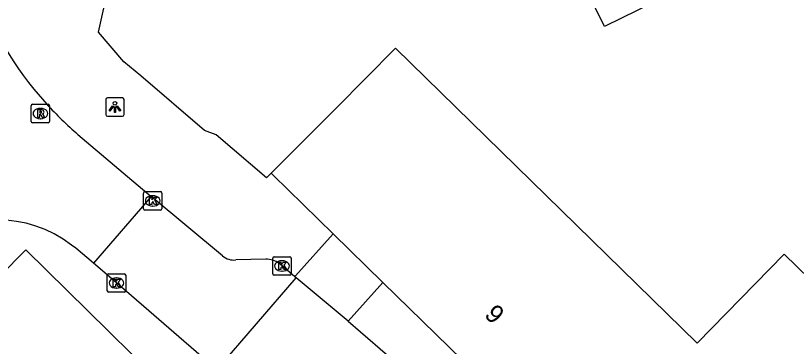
# Model space of a CAD drawing. Extents: x 160379 to 161131, y 383940 to 384849.
# Drawn here: x 160750.86 to 160793.3, y 384752.14 to 384770.1 of the extents above; entities that cross this region are included whole.
import ezdxf

# ---------------------------------------------------------------- set-up
doc = ezdxf.new("R2010")
doc.units = 0
for name, color, linetype in [('IMGEO_Kolk', 7, 'Continuous'), ('IMGEO_Lichtpunt', 7, 'Continuous'), ('IMGEO_Pand', 7, 'Continuous'), ('IMGEO_Pand_nummerreeks', 7, 'Continuous'), ('IMGEO_Rijbaan_lokaal_gesloten', 7, 'Continuous'), ('IMGEO_Rijbaan_lokaal_open', 7, 'Continuous'), ('IMGEO_Rioolput', 7, 'Continuous'), ('IMGEO_Voetpad_open', 7, 'Continuous')]:
    doc.layers.add(name, color=color, linetype=linetype)

msp = doc.modelspace()

# ---------------------------------------------------------------- linework, layer by layer
at = {"layer": 'IMGEO_Kolk'}
for p, q in [((160757.814, 384759.615), (160757.814, 384760.467)), ((160757.889, 384760.541), (160758.741, 384760.541)), ((160758.302, 384760.321), (160758.327, 384760.321)), ((160758.815, 384760.467), (160758.815, 384759.615)), ((160758.325, 384759.761), (160758.3, 384759.761)), ((160758.741, 384759.541), (160757.889, 384759.541)), ((160764.843, 384756.081), (160764.843, 384756.933)), ((160764.918, 384757.007), (160765.77, 384757.007)), ((160765.331, 384756.787), (160765.356, 384756.787)), ((160765.844, 384756.933), (160765.844, 384756.081)), ((160755.845, 384755.156), (160755.845, 384756.008)), ((160755.92, 384756.082), (160756.772, 384756.082)), ((160756.846, 384756.008), (160756.846, 384755.156)), ((160765.77, 384756.007), (160764.918, 384756.007)), ((160765.354, 384756.227), (160765.329, 384756.227)), ((160756.333, 384755.862), (160756.358, 384755.862)), ((160756.356, 384755.302), (160756.331, 384755.302)), ((160756.772, 384755.082), (160755.92, 384755.082))]:
    msp.add_line(p, q, dxfattribs=at)
for points in [[(160757.814, 384759.615), (160757.814, 384760.467)], [(160757.889, 384760.541), (160758.741, 384760.541)], [(160758.135, 384760.241), (160758.258, 384760.241), (160758.258, 384760.09), (160758.388, 384760.241), (160758.552, 384760.241), (160758.406, 384760.09), (160758.559, 384759.841), (160758.407, 384759.841), (160758.322, 384760.005), (160758.258, 384759.938), (160758.258, 384759.841), (160758.135, 384759.841), (160758.135, 384760.241)], [(160758.815, 384760.467), (160758.815, 384759.615)], [(160758.741, 384759.541), (160757.889, 384759.541)], [(160764.843, 384756.081), (160764.843, 384756.933)], [(160764.918, 384757.007), (160765.77, 384757.007)], [(160765.844, 384756.933), (160765.844, 384756.081)], [(160765.164, 384756.707), (160765.287, 384756.707), (160765.287, 384756.556), (160765.417, 384756.707), (160765.581, 384756.707), (160765.435, 384756.556), (160765.588, 384756.307), (160765.436, 384756.307), (160765.351, 384756.471), (160765.287, 384756.404), (160765.287, 384756.307), (160765.164, 384756.307), (160765.164, 384756.707)], [(160755.845, 384755.156), (160755.845, 384756.008)], [(160755.92, 384756.082), (160756.772, 384756.082)], [(160756.846, 384756.008), (160756.846, 384755.156)], [(160765.77, 384756.007), (160764.918, 384756.007)], [(160756.166, 384755.782), (160756.289, 384755.782), (160756.289, 384755.631), (160756.419, 384755.782), (160756.583, 384755.782), (160756.437, 384755.631), (160756.59, 384755.382), (160756.438, 384755.382), (160756.353, 384755.546), (160756.289, 384755.479), (160756.289, 384755.382), (160756.166, 384755.382), (160756.166, 384755.782)], [(160756.772, 384755.082), (160755.92, 384755.082)]]:
    msp.add_lwpolyline(points, dxfattribs=at)
for centre, start, end in [((160757.891, 384760.465), 91.552, 178.448), ((160757.891, 384760.465), 91.552, 178.448), ((160758.739, 384760.465), 1.552, 88.448), ((160758.739, 384760.465), 1.552, 88.448), ((160757.891, 384759.617), 181.552, 268.448), ((160757.891, 384759.617), 181.552, 268.448), ((160758.739, 384759.617), 271.552, 358.448), ((160758.739, 384759.617), 271.552, 358.448), ((160764.92, 384756.931), 91.552, 178.448), ((160764.92, 384756.931), 91.552, 178.448), ((160765.768, 384756.931), 1.552, 88.448), ((160765.768, 384756.931), 1.552, 88.448), ((160755.922, 384756.006), 91.552, 178.448), ((160755.922, 384756.006), 91.552, 178.448), ((160756.77, 384756.006), 1.552, 88.448), ((160756.77, 384756.006), 1.552, 88.448), ((160764.92, 384756.083), 181.552, 268.448), ((160764.92, 384756.083), 181.552, 268.448), ((160765.768, 384756.083), 271.552, 358.448), ((160765.768, 384756.083), 271.552, 358.448), ((160755.922, 384755.158), 181.552, 268.448), ((160755.922, 384755.158), 181.552, 268.448), ((160756.77, 384755.158), 271.552, 358.448), ((160756.77, 384755.158), 271.552, 358.448)]:
    msp.add_arc(centre, 0.0765, start, end, dxfattribs=at)
for centre, major_axis, ratio, start_param, end_param in [((160758.301, 384760.041), (-0.387, 0.002), 0.722429, 4.712389, 7.853982), ((160758.326, 384760.041), (-0.39, 0.002), 0.717154, 1.570796, 4.712389), ((160765.33, 384756.507), (-0.387, 0.002), 0.722429, 4.712389, 7.853982), ((160765.355, 384756.507), (-0.39, 0.002), 0.717154, 1.570796, 4.712389), ((160756.332, 384755.582), (-0.387, 0.002), 0.722429, 4.712389, 7.853982), ((160756.357, 384755.582), (-0.39, 0.002), 0.717154, 1.570796, 4.712389)]:
    msp.add_ellipse(centre, major_axis=major_axis, ratio=ratio, start_param=start_param, end_param=end_param, dxfattribs=at)
at = {"layer": 'IMGEO_Lichtpunt'}
for p, q in [((160755.763, 384765.538), (160755.763, 384764.731)), ((160755.763, 384765.538), (160755.763, 384764.731)), ((160756.665, 384765.633), (160755.857, 384765.633)), ((160756.665, 384765.633), (160755.857, 384765.633)), ((160756.759, 384764.731), (160756.759, 384765.538)), ((160756.759, 384764.731), (160756.759, 384765.538)), ((160755.857, 384764.637), (160756.665, 384764.637)), ((160755.857, 384764.637), (160756.665, 384764.637))]:
    msp.add_line(p, q, dxfattribs=at)
for points in [[(160756.137, 384765.202), (160756.176, 384765.174), (160755.988, 384764.912), (160755.95, 384764.939), (160756.137, 384765.202)], [(160756.239, 384765.154), (160756.286, 384765.154), (160756.286, 384764.832), (160756.239, 384764.832), (160756.239, 384765.154)], [(160756.349, 384765.174), (160756.387, 384765.201), (160756.574, 384764.939), (160756.535, 384764.911), (160756.349, 384765.174)]]:
    msp.add_lwpolyline(points, dxfattribs=at)
msp.add_circle((160756.262, 384765.336), 0.0994, dxfattribs=at)
for centre, start, end in [((160755.857, 384765.538), 90, 180), ((160755.857, 384765.538), 90, 180), ((160756.665, 384765.538), 0, 90), ((160756.665, 384765.538), 0, 90), ((160755.857, 384764.731), 180, 270), ((160755.857, 384764.731), 180, 270), ((160756.665, 384764.731), 270, 0), ((160756.665, 384764.731), 270, 360)]:
    msp.add_arc(centre, 0.0946, start, end, dxfattribs=at)
at = {"layer": 'IMGEO_Pand'}
for points in [[(160790.936, 384773.468), (160782.869, 384769.502), (160780.107, 384775.121), (160788.174, 384779.087), (160790.936, 384773.468)], [(160764.749, 384761.543), (160768.282, 384765.082), (160771.518, 384768.323), (160787.92, 384752.317), (160792.643, 384757.154), (160796.125, 384753.754), (160792.459, 384750), (160785.408, 384742.778)], [(160768.128, 384758.246), (160764.856, 384761.438), (160764.749, 384761.543)], [(160768.128, 384758.246), (160770.83, 384755.611)], [(160759.765, 384749.167), (160755.905, 384752.962), (160751.412, 384757.38), (160748.551, 384754.502)], [(160770.83, 384755.611), (160776.582, 384750), (160784.71, 384742.064), (160785.408, 384742.778)]]:
    msp.add_lwpolyline(points, dxfattribs=at)
at = {"layer": 'IMGEO_Rijbaan_lokaal_gesloten'}
for points in [[(160758.232, 384760.272), (160755.096, 384756.649)], [(160762.107, 384757.051), (160758.232, 384760.272)], [(160764.463, 384756.881), (160762.83, 384756.833)], [(160761.494, 384751.138), (160756.346, 384755.582), (160755.096, 384756.649)], [(160766.038, 384755.915), (160765.344, 384756.507), (160765.18, 384756.643)], [(160761.802, 384750.872), (160766.106, 384755.857)], [(160766.106, 384755.857), (160766.038, 384755.915)], [(160768.938, 384753.508), (160766.106, 384755.857)], [(160768.938, 384753.508), (160769.604, 384752.935), (160771.078, 384751.669)]]:
    msp.add_lwpolyline(points, dxfattribs=at)
for centre, radius, start, end in [((160762.727, 384757.8), 0.972, 230.3665, 276.0751), ((160764.468, 384755.696), 1.185, 53.05, 90.224)]:
    msp.add_arc(centre, radius, start, end, dxfattribs=at)
at = {"layer": 'IMGEO_Rijbaan_lokaal_open'}
for points in [[(160751.852, 384766.109), (160752.551, 384765.299)], [(160754.249, 384763.648), (160758.232, 384760.272)], [(160755.096, 384756.649), (160754.127, 384757.464), (160753.9, 384757.644)]]:
    msp.add_lwpolyline(points, dxfattribs=at)
for centre, radius, start, end in [((160765.288, 384777.102), 17.36, 195.0203, 219.2895), ((160767.074, 384778.537), 19.652, 222.3494, 229.2587), ((160749.923, 384752.489), 6.511, 52.3487, 129.2365)]:
    msp.add_arc(centre, radius, start, end, dxfattribs=at)
at = {"layer": 'IMGEO_Rioolput'}
for p, q in [((160751.786, 384765.283), (160752.638, 384765.283)), ((160751.711, 384764.357), (160751.711, 384765.209)), ((160752.199, 384765.063), (160752.224, 384765.063)), ((160752.712, 384765.209), (160752.712, 384764.357)), ((160752.222, 384764.503), (160752.197, 384764.503)), ((160752.638, 384764.283), (160751.786, 384764.283))]:
    msp.add_line(p, q, dxfattribs=at)
for points in [[(160751.786, 384765.283), (160752.638, 384765.283)], [(160751.711, 384764.357), (160751.711, 384765.209)], [(160752.3, 384764.981), (160752.048, 384764.983), (160752.048, 384764.583)], [(160752.226, 384764.902), (160752.172, 384764.902), (160752.172, 384764.821)], [(160752.712, 384765.209), (160752.712, 384764.357)], [(160752.048, 384764.583), (160752.172, 384764.583), (160752.172, 384764.745), (160752.183, 384764.745)], [(160752.172, 384764.821), (160752.224, 384764.821)], [(160752.23, 384764.716), (160752.301, 384764.583), (160752.441, 384764.583), (160752.376, 384764.709)], [(160752.638, 384764.283), (160751.786, 384764.283)]]:
    msp.add_lwpolyline(points, dxfattribs=at)
for centre, radius, start, end in [((160751.788, 384765.207), 0.0765, 91.552, 178.448), ((160751.788, 384765.207), 0.0765, 91.552, 178.448), ((160752.636, 384765.207), 0.0765, 1.552, 88.448), ((160752.636, 384765.207), 0.0765, 1.552, 88.448), ((160752.232, 384764.806), 0.0964, 77.0061, 93.1865), ((160752.246, 384764.863), 0.0378, 276.6634, 79.6772), ((160752.299, 384764.871), 0.109, 350.3612, 89.416), ((160752.297, 384764.871), 0.112, 277.5842, 350.9817), ((160752.182, 384764.692), 0.0533, 26.0293, 88.6989), ((160752.208, 384765.01), 0.19, 274.7715, 282.9687), ((160752.281, 384764.656), 0.108, 29.5134, 73.7905), ((160751.788, 384764.359), 0.0765, 181.552, 268.448), ((160751.788, 384764.359), 0.0765, 181.552, 268.448), ((160752.636, 384764.359), 0.0765, 271.552, 358.448), ((160752.636, 384764.359), 0.0765, 271.552, 358.448)]:
    msp.add_arc(centre, radius, start, end, dxfattribs=at)
for centre, major_axis, ratio, start_param, end_param in [((160752.198, 384764.783), (-0.387, 0.002), 0.722429, 4.712389, 7.853982), ((160752.223, 384764.783), (-0.39, 0.002), 0.717154, 1.570796, 4.712389)]:
    msp.add_ellipse(centre, major_axis=major_axis, ratio=ratio, start_param=start_param, end_param=end_param, dxfattribs=at)
at = {"layer": 'IMGEO_Voetpad_open'}
for points in [[(160764.749, 384761.543), (160764.5, 384761.3), (160761.76, 384763.623), (160761.137, 384763.869), (160757.667, 384766.824), (160756.751, 384767.587), (160755.369, 384769.194), (160756.156, 384772.737), (160756.406, 384772.795), (160756.178, 384773.801), (160752.779, 384773.195), (160751.637, 384779.452), (160750.521, 384785.57), (160749.349, 384791.99), (160749.194, 384792.966), (160748.615, 384796.138), (160747.282, 384803.522), (160746.454, 384807.632)], [(160766.038, 384755.915), (160766.081, 384755.962), (160768.128, 384758.246)], [(160770.83, 384755.611), (160768.938, 384753.508)]]:
    msp.add_lwpolyline(points, dxfattribs=at)

# ---------------------------------------------------------------- texts
at = {"layer": 'IMGEO_Pand_nummerreeks'}
msp.add_text('9', height=1, rotation=315.7002, dxfattribs=at).set_placement((160776.292, 384753.8))

doc.saveas('drawing.dxf')
